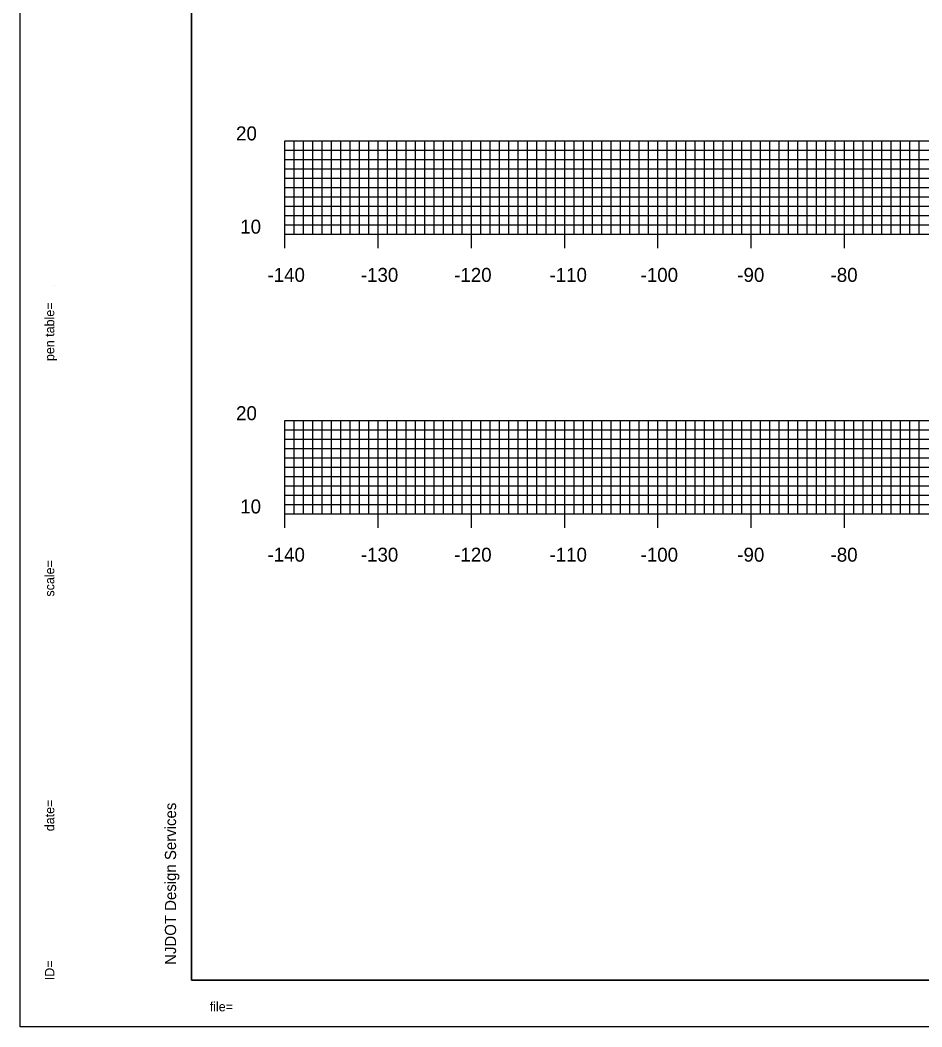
# Model space of a CAD drawing. Extents: x 40011 to 50684, y 49949 to 72236.
# Drawn here: x 41484.2 to 41580.9, y 71476 to 71583.9 of the extents above; entities that cross this region are included whole.
import ezdxf

# ---------------------------------------------------------------- set-up
doc = ezdxf.new("R2010")
doc.units = 0
for name, color, linetype in [('1', 7, 'Continuous'), ('41', 7, 'Continuous'), ('51', 7, 'Continuous'), ('52', 7, 'Continuous'), ('53', 7, 'Continuous'), ('54', 7, 'Continuous'), ('55', 7, 'Continuous')]:
    doc.layers.add(name, color=color, linetype=linetype)

msp = doc.modelspace()

# ---------------------------------------------------------------- linework, layer by layer
at = {"layer": '1'}
for p, q in [((41502.61, 71690.98), (41502.61, 71480.98)), ((41502.61, 71480.98), (41832.61, 71480.98)), ((41833.61, 71475.98), (41484.22, 71475.98))]:
    msp.add_line(p, q, dxfattribs=at)
at = {"layer": '41'}
for points in [[(41484.22, 71695.98), (41833.61, 71695.98), (41833.61, 71475.98), (41484.22, 71475.98)], [(41502.61, 71690.98), (41832.61, 71690.98), (41832.61, 71480.98), (41502.61, 71480.98)]]:
    msp.add_lwpolyline(points, close=True, dxfattribs=at)
at = {"layer": '51'}
for p, q in [((41512.61, 71560.98), (41512.61, 71570.98)), ((41512.61, 71570.98), (41514.11, 71570.98)), ((41512.61, 71560.98), (41514.11, 71560.98)), ((41512.61, 71530.98), (41512.61, 71540.98)), ((41512.61, 71540.98), (41514.11, 71540.98)), ((41512.61, 71530.98), (41514.11, 71530.98))]:
    msp.add_line(p, q, dxfattribs=at)
at = {"layer": '52'}
for p, q in [((41512.61, 71560.98), (41792.61, 71560.98)), ((41512.61, 71559.48), (41512.61, 71560.98)), ((41522.61, 71559.48), (41522.61, 71560.98)), ((41532.61, 71559.48), (41532.61, 71560.98)), ((41542.61, 71559.48), (41542.61, 71560.98)), ((41552.61, 71559.48), (41552.61, 71560.98)), ((41562.61, 71559.48), (41562.61, 71560.98)), ((41572.61, 71559.48), (41572.61, 71560.98)), ((41512.61, 71530.98), (41792.61, 71530.98)), ((41512.61, 71529.48), (41512.61, 71530.98)), ((41522.61, 71529.48), (41522.61, 71530.98)), ((41532.61, 71529.48), (41532.61, 71530.98)), ((41542.61, 71529.48), (41542.61, 71530.98)), ((41552.61, 71529.48), (41552.61, 71530.98)), ((41562.61, 71529.48), (41562.61, 71530.98)), ((41572.61, 71529.48), (41572.61, 71530.98))]:
    msp.add_line(p, q, dxfattribs=at)
at = {"layer": '53'}
for p, q in [((41512.61, 71569.98), (41792.61, 71569.98)), ((41512.61, 71568.98), (41792.61, 71568.98)), ((41512.61, 71567.98), (41792.61, 71567.98)), ((41512.61, 71566.98), (41792.61, 71566.98)), ((41512.61, 71565.98), (41792.61, 71565.98)), ((41512.61, 71564.98), (41792.61, 71564.98)), ((41512.61, 71563.98), (41792.61, 71563.98)), ((41512.61, 71562.98), (41792.61, 71562.98)), ((41512.61, 71561.98), (41792.61, 71561.98)), ((41512.61, 71539.98), (41792.61, 71539.98)), ((41512.61, 71538.98), (41792.61, 71538.98)), ((41512.61, 71537.98), (41792.61, 71537.98)), ((41512.61, 71536.98), (41792.61, 71536.98)), ((41512.61, 71535.98), (41792.61, 71535.98)), ((41512.61, 71534.98), (41792.61, 71534.98)), ((41512.61, 71533.98), (41792.61, 71533.98)), ((41512.61, 71532.98), (41792.61, 71532.98)), ((41512.61, 71531.98), (41792.61, 71531.98))]:
    msp.add_line(p, q, dxfattribs=at)
at = {"layer": '54'}
for p, q in [((41513.61, 71560.98), (41513.61, 71570.98)), ((41514.61, 71560.98), (41514.61, 71570.98)), ((41515.61, 71560.98), (41515.61, 71570.98)), ((41516.61, 71560.98), (41516.61, 71570.98)), ((41517.61, 71560.98), (41517.61, 71570.98)), ((41518.61, 71560.98), (41518.61, 71570.98)), ((41519.61, 71560.98), (41519.61, 71570.98)), ((41520.61, 71560.98), (41520.61, 71570.98)), ((41521.61, 71560.98), (41521.61, 71570.98)), ((41523.61, 71560.98), (41523.61, 71570.98)), ((41524.61, 71560.98), (41524.61, 71570.98)), ((41525.61, 71560.98), (41525.61, 71570.98)), ((41526.61, 71560.98), (41526.61, 71570.98)), ((41527.61, 71560.98), (41527.61, 71570.98)), ((41528.61, 71560.98), (41528.61, 71570.98)), ((41529.61, 71560.98), (41529.61, 71570.98)), ((41530.61, 71560.98), (41530.61, 71570.98)), ((41531.61, 71560.98), (41531.61, 71570.98)), ((41533.61, 71560.98), (41533.61, 71570.98)), ((41534.61, 71560.98), (41534.61, 71570.98)), ((41535.61, 71560.98), (41535.61, 71570.98)), ((41536.61, 71560.98), (41536.61, 71570.98)), ((41537.61, 71560.98), (41537.61, 71570.98)), ((41538.61, 71560.98), (41538.61, 71570.98)), ((41539.61, 71560.98), (41539.61, 71570.98)), ((41540.61, 71560.98), (41540.61, 71570.98)), ((41541.61, 71560.98), (41541.61, 71570.98)), ((41543.61, 71560.98), (41543.61, 71570.98)), ((41544.61, 71560.98), (41544.61, 71570.98)), ((41545.61, 71560.98), (41545.61, 71570.98)), ((41546.61, 71560.98), (41546.61, 71570.98)), ((41547.61, 71560.98), (41547.61, 71570.98)), ((41548.61, 71560.98), (41548.61, 71570.98)), ((41549.61, 71560.98), (41549.61, 71570.98)), ((41550.61, 71560.98), (41550.61, 71570.98)), ((41551.61, 71560.98), (41551.61, 71570.98)), ((41553.61, 71560.98), (41553.61, 71570.98)), ((41554.61, 71560.98), (41554.61, 71570.98)), ((41555.61, 71560.98), (41555.61, 71570.98)), ((41556.61, 71560.98), (41556.61, 71570.98)), ((41557.61, 71560.98), (41557.61, 71570.98)), ((41558.61, 71560.98), (41558.61, 71570.98)), ((41559.61, 71560.98), (41559.61, 71570.98)), ((41560.61, 71560.98), (41560.61, 71570.98)), ((41561.61, 71560.98), (41561.61, 71570.98)), ((41563.61, 71560.98), (41563.61, 71570.98)), ((41564.61, 71560.98), (41564.61, 71570.98)), ((41565.61, 71560.98), (41565.61, 71570.98)), ((41566.61, 71560.98), (41566.61, 71570.98)), ((41567.61, 71560.98), (41567.61, 71570.98)), ((41568.61, 71560.98), (41568.61, 71570.98)), ((41569.61, 71560.98), (41569.61, 71570.98)), ((41570.61, 71560.98), (41570.61, 71570.98)), ((41571.61, 71560.98), (41571.61, 71570.98)), ((41573.61, 71560.98), (41573.61, 71570.98)), ((41574.61, 71560.98), (41574.61, 71570.98)), ((41575.61, 71560.98), (41575.61, 71570.98)), ((41576.61, 71560.98), (41576.61, 71570.98)), ((41577.61, 71560.98), (41577.61, 71570.98)), ((41578.61, 71560.98), (41578.61, 71570.98)), ((41579.61, 71560.98), (41579.61, 71570.98)), ((41580.61, 71560.98), (41580.61, 71570.98)), ((41513.61, 71530.98), (41513.61, 71540.98)), ((41514.61, 71530.98), (41514.61, 71540.98)), ((41515.61, 71530.98), (41515.61, 71540.98)), ((41516.61, 71530.98), (41516.61, 71540.98)), ((41517.61, 71530.98), (41517.61, 71540.98)), ((41518.61, 71530.98), (41518.61, 71540.98)), ((41519.61, 71530.98), (41519.61, 71540.98)), ((41520.61, 71530.98), (41520.61, 71540.98)), ((41521.61, 71530.98), (41521.61, 71540.98)), ((41523.61, 71530.98), (41523.61, 71540.98)), ((41524.61, 71530.98), (41524.61, 71540.98)), ((41525.61, 71530.98), (41525.61, 71540.98)), ((41526.61, 71530.98), (41526.61, 71540.98)), ((41527.61, 71530.98), (41527.61, 71540.98)), ((41528.61, 71530.98), (41528.61, 71540.98)), ((41529.61, 71530.98), (41529.61, 71540.98)), ((41530.61, 71530.98), (41530.61, 71540.98)), ((41531.61, 71530.98), (41531.61, 71540.98)), ((41533.61, 71530.98), (41533.61, 71540.98)), ((41534.61, 71530.98), (41534.61, 71540.98)), ((41535.61, 71530.98), (41535.61, 71540.98)), ((41536.61, 71530.98), (41536.61, 71540.98)), ((41537.61, 71530.98), (41537.61, 71540.98)), ((41538.61, 71530.98), (41538.61, 71540.98)), ((41539.61, 71530.98), (41539.61, 71540.98)), ((41540.61, 71530.98), (41540.61, 71540.98)), ((41541.61, 71530.98), (41541.61, 71540.98)), ((41543.61, 71530.98), (41543.61, 71540.98)), ((41544.61, 71530.98), (41544.61, 71540.98)), ((41545.61, 71530.98), (41545.61, 71540.98)), ((41546.61, 71530.98), (41546.61, 71540.98)), ((41547.61, 71530.98), (41547.61, 71540.98)), ((41548.61, 71530.98), (41548.61, 71540.98)), ((41549.61, 71530.98), (41549.61, 71540.98)), ((41550.61, 71530.98), (41550.61, 71540.98)), ((41551.61, 71530.98), (41551.61, 71540.98)), ((41553.61, 71530.98), (41553.61, 71540.98)), ((41554.61, 71530.98), (41554.61, 71540.98)), ((41555.61, 71530.98), (41555.61, 71540.98)), ((41556.61, 71530.98), (41556.61, 71540.98)), ((41557.61, 71530.98), (41557.61, 71540.98)), ((41558.61, 71530.98), (41558.61, 71540.98)), ((41559.61, 71530.98), (41559.61, 71540.98)), ((41560.61, 71530.98), (41560.61, 71540.98)), ((41561.61, 71530.98), (41561.61, 71540.98)), ((41563.61, 71530.98), (41563.61, 71540.98)), ((41564.61, 71530.98), (41564.61, 71540.98)), ((41565.61, 71530.98), (41565.61, 71540.98)), ((41566.61, 71530.98), (41566.61, 71540.98)), ((41567.61, 71530.98), (41567.61, 71540.98)), ((41568.61, 71530.98), (41568.61, 71540.98)), ((41569.61, 71530.98), (41569.61, 71540.98)), ((41570.61, 71530.98), (41570.61, 71540.98)), ((41571.61, 71530.98), (41571.61, 71540.98)), ((41573.61, 71530.98), (41573.61, 71540.98)), ((41574.61, 71530.98), (41574.61, 71540.98)), ((41575.61, 71530.98), (41575.61, 71540.98)), ((41576.61, 71530.98), (41576.61, 71540.98)), ((41577.61, 71530.98), (41577.61, 71540.98)), ((41578.61, 71530.98), (41578.61, 71540.98)), ((41579.61, 71530.98), (41579.61, 71540.98)), ((41580.61, 71530.98), (41580.61, 71540.98))]:
    msp.add_line(p, q, dxfattribs=at)
at = {"layer": '55'}
for p, q in [((41512.61, 71570.98), (41792.61, 71570.98)), ((41512.61, 71560.98), (41512.61, 71570.98)), ((41522.61, 71560.98), (41522.61, 71570.98)), ((41532.61, 71560.98), (41532.61, 71570.98)), ((41542.61, 71560.98), (41542.61, 71570.98)), ((41552.61, 71560.98), (41552.61, 71570.98)), ((41562.61, 71560.98), (41562.61, 71570.98)), ((41572.61, 71560.98), (41572.61, 71570.98)), ((41512.61, 71560.98), (41792.61, 71560.98)), ((41512.61, 71540.98), (41792.61, 71540.98)), ((41512.61, 71530.98), (41512.61, 71540.98)), ((41522.61, 71530.98), (41522.61, 71540.98)), ((41532.61, 71530.98), (41532.61, 71540.98)), ((41542.61, 71530.98), (41542.61, 71540.98)), ((41552.61, 71530.98), (41552.61, 71540.98)), ((41562.61, 71530.98), (41562.61, 71540.98)), ((41572.61, 71530.98), (41572.61, 71540.98)), ((41512.61, 71530.98), (41792.61, 71530.98))]:
    msp.add_line(p, q, dxfattribs=at)

# ---------------------------------------------------------------- texts
at = {"layer": '1'}
for s, height, rotation, p in [('...................pentable..................', 0.0144, 90, (41487.88, 71555.34)), ('pen table=', 1, 90, (41487.88, 71547.37)), ('......scale......', 0.0144, 90, (41487.88, 71527.01)), ('scale=', 1, 90, (41487.88, 71522.12)), ('.......time......', 0.0144, 90, (41487.88, 71501.34)), ('date=', 1, 90, (41487.88, 71496.96)), ('NJDOT Design Services', 1.2, 90, (41500.94, 71482.63)), ('............who............', 0.0144, 90, (41487.88, 71483.65)), ('ID=', 1, 90, (41487.88, 71480.99)), ('file=', 1, 360, (41504.55, 71477.65)), ('...................bob..................', 0.0144, 360, (41507.88, 71477.65))]:
    msp.add_text(s, height=height, rotation=rotation, dxfattribs=at).set_placement(p)
at = {"layer": '51'}
for s, height, p in [('20', 1.5, (41507.37, 71571.03)), ('10', 1.5, (41507.82, 71561.03)), ('-', 0.0001, (41512.61, 71560.98)), ('20', 1.5, (41507.37, 71541.03)), ('10', 1.5, (41507.82, 71531.03)), ('-', 0.0001, (41512.61, 71530.98))]:
    msp.add_text(s, height=height, dxfattribs=at).set_placement(p)
at = {"layer": '52'}
for s, p in [('-140', (41510.74, 71555.86)), ('-130', (41520.75, 71555.86)), ('-120', (41530.76, 71555.86)), ('-110', (41540.98, 71555.86)), ('-100', (41550.75, 71555.86)), ('-90', (41561.12, 71555.86)), ('-80', (41571.12, 71555.86)), ('-140', (41510.74, 71525.86)), ('-130', (41520.75, 71525.86)), ('-120', (41530.76, 71525.86)), ('-110', (41540.98, 71525.86)), ('-100', (41550.75, 71525.86)), ('-90', (41561.12, 71525.86)), ('-80', (41571.12, 71525.86))]:
    msp.add_text(s, height=1.5, dxfattribs=at).set_placement(p)

doc.saveas('drawing.dxf')
